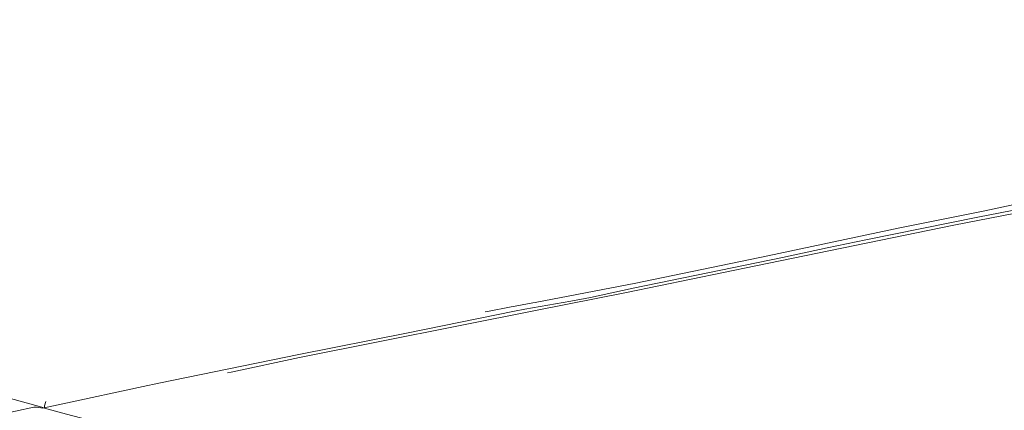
# Model space of a CAD drawing. Header units: metres. Extents: x 124576 to 133557, y 395865 to 402386.
# Tile 385 of 447: x 131628 to 131994, y 400665 to 400810. Entities that reach past the tile are written whole.
import ezdxf

# ---------------------------------------------------------------- set-up
doc = ezdxf.new("R2010")
doc.units = ezdxf.units.M
doc.header["$MEASUREMENT"] = 0
doc.layers.add('LG_Laag_Spanning_Enexis_Netbeheer_BV', color=7, linetype='Continuous', lineweight=13, true_color=0x960000)
doc.layers.add('LG_Midden_Spanning_Enexis_Netbeheer_BV', color=7, linetype='Continuous', lineweight=13, true_color=0xd20000)

msp = doc.modelspace()

# ---------------------------------------------------------------- linework, layer by layer
at = {"layer": 'LG_Laag_Spanning_Enexis_Netbeheer_BV', "flags": 128}
for points in [[(131482.63, 400715.27), (131502.21, 400708.35), (131522.79, 400701.17), (131540.29, 400695.22), (131540.54, 400695.13), (131561.05, 400688.35), (131561.12, 400688.32), (131578.33, 400682.82), (131599.27, 400676.41), (131616.41, 400671.44), (131626.28, 400668.65), (131636.51, 400665.78), (131637.52, 400665.5), (131645.62, 400663.27), (131665.04, 400658.22), (131670.18, 400656.96), (131676.42, 400655.43), (131701.08, 400649.67), (131714.39, 400646.78), (131715.41, 400646.56), (131721.39, 400645.34)], [(131482.63, 400715.27), (131502.21, 400708.35), (131522.79, 400701.17), (131540.29, 400695.22), (131540.54, 400695.13), (131561.05, 400688.35), (131561.12, 400688.32), (131578.33, 400682.82), (131599.27, 400676.41), (131616.41, 400671.44), (131626.28, 400668.65), (131636.51, 400665.78), (131637.52, 400665.5), (131645.62, 400663.27), (131665.04, 400658.22), (131670.18, 400656.96), (131676.42, 400655.43), (131701.08, 400649.67), (131714.39, 400646.78), (131715.41, 400646.56), (131721.39, 400645.34)], [(131637.52, 400665.5), (131637.54, 400666.36), (131637.95, 400667.88)]]:
    msp.add_lwpolyline(points, dxfattribs=at)
at = {"layer": 'LG_Midden_Spanning_Enexis_Netbeheer_BV'}
for p, q in [((131810.7, 400703.05), (131801.85, 400701.37)), ((131810.7, 400703.05), (131801.85, 400701.37)), ((131810.7, 400703.05), (131801.85, 400701.37)), ((131810.7, 400703.05), (131801.85, 400701.37)), ((131810.7, 400703.05), (131801.85, 400701.37)), ((131810.7, 400703.05), (131801.85, 400701.37)), ((131810.7, 400703.05), (131801.85, 400701.37)), ((131810.7, 400703.05), (131801.85, 400701.37)), ((131810.7, 400703.05), (131801.85, 400701.37)), ((131810.7, 400703.05), (131801.85, 400701.37)), ((131810.7, 400703.05), (131801.85, 400701.37)), ((131810.7, 400703.05), (131801.85, 400701.37)), ((131810.7, 400703.05), (131801.85, 400701.37)), ((131811.52, 400703.2), (131810.7, 400703.05)), ((131811.52, 400703.2), (131810.7, 400703.05)), ((131811.52, 400703.2), (131810.7, 400703.05)), ((131811.52, 400703.2), (131810.7, 400703.05)), ((131811.52, 400703.2), (131810.7, 400703.05)), ((131811.52, 400703.2), (131810.7, 400703.05)), ((131811.52, 400703.2), (131810.7, 400703.05)), ((131812.72, 400703.43), (131811.52, 400703.2)), ((131812.72, 400703.43), (131811.52, 400703.2)), ((131812.72, 400703.43), (131811.52, 400703.2)), ((131812.72, 400703.43), (131811.52, 400703.2)), ((131812.72, 400703.43), (131811.52, 400703.2)), ((131812.72, 400703.43), (131811.52, 400703.2)), ((131812.72, 400703.43), (131811.52, 400703.2)), ((131818.76, 400704.57), (131812.72, 400703.43)), ((131818.76, 400704.57), (131812.72, 400703.43)), ((131818.76, 400704.57), (131812.72, 400703.43)), ((131818.76, 400704.57), (131812.72, 400703.43)), ((131818.76, 400704.57), (131812.72, 400703.43)), ((131818.76, 400704.57), (131812.72, 400703.43)), ((131818.76, 400704.57), (131812.72, 400703.43)), ((131818.76, 400704.57), (131812.72, 400703.43)), ((131818.76, 400704.57), (131812.72, 400703.43)), ((131818.76, 400704.57), (131812.72, 400703.43)), ((131818.76, 400704.57), (131812.72, 400703.43)), ((131818.76, 400704.57), (131812.72, 400703.43)), ((131818.76, 400704.57), (131812.72, 400703.43)), ((131819.55, 400704.72), (131818.76, 400704.57)), ((131819.55, 400704.72), (131818.76, 400704.57)), ((131819.55, 400704.72), (131818.76, 400704.57)), ((131819.55, 400704.72), (131818.76, 400704.57)), ((131819.55, 400704.72), (131818.76, 400704.57)), ((131819.55, 400704.72), (131818.76, 400704.57)), ((131819.55, 400704.72), (131818.76, 400704.57)), ((131801.85, 400701.37), (131800.97, 400701.21)), ((131801.85, 400701.37), (131800.97, 400701.21)), ((131801.85, 400701.37), (131800.97, 400701.21)), ((131801.85, 400701.37), (131800.97, 400701.21)), ((131801.85, 400701.37), (131800.97, 400701.21)), ((131801.85, 400701.37), (131800.97, 400701.21)), ((131801.85, 400701.37), (131800.97, 400701.21)), ((131801.85, 400701.37), (131800.97, 400701.21)), ((131801.85, 400701.37), (131800.97, 400701.21))]:
    msp.add_line(p, q, dxfattribs=at)
at = {"layer": 'LG_Midden_Spanning_Enexis_Netbeheer_BV', "flags": 128}
for points in [[(131986.44, 400738.67), (132009.89, 400743.76), (132027.97, 400747.12), (132106.79, 400761.11), (132194.95, 400779.21), (132253.72, 400791.25), (132312.68, 400803.66), (132322.67, 400805.83), (132338.43, 400809.26), (132340.24, 400809.62)], [(131986.44, 400738.67), (132009.89, 400743.76), (132027.97, 400747.12), (132106.79, 400761.11), (132194.95, 400779.21), (132253.72, 400791.25), (132312.68, 400803.66), (132322.67, 400805.83), (132338.43, 400809.26), (132340.24, 400809.62)], [(131986.44, 400738.67), (132009.89, 400743.76), (132027.97, 400747.12), (132106.79, 400761.11), (132194.95, 400779.21), (132253.72, 400791.25), (132312.68, 400803.66), (132322.67, 400805.83), (132338.43, 400809.26), (132340.24, 400809.62)], [(131986.44, 400738.67), (132009.89, 400743.76), (132027.97, 400747.12), (132106.79, 400761.11), (132194.95, 400779.21), (132253.72, 400791.25), (132312.68, 400803.66), (132322.67, 400805.83), (132338.43, 400809.26), (132340.24, 400809.62)], [(131986.44, 400738.67), (132009.89, 400743.76), (132027.97, 400747.12), (132106.79, 400761.11), (132194.95, 400779.21), (132253.72, 400791.25), (132312.68, 400803.66), (132322.67, 400805.83), (132338.43, 400809.26), (132340.24, 400809.62)], [(131986.44, 400738.67), (132009.89, 400743.76), (132027.97, 400747.12), (132106.79, 400761.11), (132194.95, 400779.21), (132253.72, 400791.25), (132312.68, 400803.66), (132322.67, 400805.83), (132338.43, 400809.26), (132340.24, 400809.62)], [(131986.44, 400738.67), (132009.89, 400743.76), (132027.97, 400747.12), (132106.79, 400761.11), (132194.95, 400779.21), (132253.72, 400791.25), (132312.68, 400803.66), (132322.67, 400805.83), (132338.43, 400809.26), (132340.24, 400809.62)], [(131986.44, 400738.67), (132009.89, 400743.76), (132027.97, 400747.12), (132106.79, 400761.11), (132194.95, 400779.21), (132253.72, 400791.25), (132312.68, 400803.66), (132322.67, 400805.83), (132338.43, 400809.26), (132340.24, 400809.62)], [(131986.44, 400738.67), (132009.89, 400743.76), (132027.97, 400747.12), (132106.79, 400761.11), (132194.95, 400779.21), (132253.72, 400791.25), (132312.68, 400803.66), (132322.67, 400805.83), (132338.43, 400809.26), (132340.24, 400809.62)], [(131986.44, 400738.67), (132009.89, 400743.76), (132027.97, 400747.12), (132106.79, 400761.11), (132194.95, 400779.21), (132253.72, 400791.25), (132312.68, 400803.66), (132322.67, 400805.83), (132338.43, 400809.26), (132340.24, 400809.62)], [(131986.44, 400738.67), (132009.89, 400743.76), (132027.97, 400747.12), (132106.79, 400761.11), (132194.95, 400779.21), (132253.72, 400791.25), (132312.68, 400803.66), (132322.67, 400805.83), (132338.43, 400809.26), (132340.24, 400809.62)], [(131986.44, 400738.67), (132009.89, 400743.76), (132027.97, 400747.12), (132106.79, 400761.11), (132194.95, 400779.21), (132253.72, 400791.25), (132312.68, 400803.66), (132322.67, 400805.83), (132338.43, 400809.26), (132340.24, 400809.62)], [(131986.44, 400738.67), (132009.89, 400743.76), (132027.97, 400747.12), (132106.79, 400761.11), (132194.95, 400779.21), (132253.72, 400791.25), (132312.68, 400803.66), (132322.67, 400805.83)], [(131983.87, 400736.31), (132053.98, 400750), (132106.91, 400760.52), (132124.65, 400764.66), (132136.23, 400766.83), (132154.46, 400770.55)], [(131983.87, 400736.31), (132053.98, 400750), (132106.91, 400760.52), (132124.65, 400764.66), (132136.23, 400766.83), (132154.46, 400770.55)], [(131983.87, 400736.31), (132053.98, 400750), (132106.91, 400760.52), (132124.65, 400764.66), (132136.23, 400766.83), (132154.46, 400770.55)], [(131986.44, 400738.67), (131954.86, 400732.35), (131905.94, 400721.99), (131856.99, 400711.8), (131819.55, 400704.72)], [(131986.44, 400738.67), (131954.86, 400732.35), (131905.94, 400721.99), (131856.99, 400711.8), (131819.55, 400704.72)], [(131986.44, 400738.67), (131954.86, 400732.35), (131905.94, 400721.99), (131856.99, 400711.8), (131819.55, 400704.72)], [(131986.44, 400738.67), (131954.86, 400732.35), (131905.94, 400721.99), (131856.99, 400711.8), (131819.55, 400704.72)], [(131986.44, 400738.67), (131954.86, 400732.35), (131905.94, 400721.99), (131856.99, 400711.8), (131819.55, 400704.72)], [(131986.44, 400738.67), (131954.86, 400732.35), (131905.94, 400721.99), (131856.99, 400711.8), (131819.55, 400704.72)], [(131986.44, 400738.67), (131954.86, 400732.35), (131905.94, 400721.99), (131856.99, 400711.8), (131819.55, 400704.72)], [(131986.44, 400738.67), (131954.86, 400732.35), (131905.94, 400721.99), (131856.99, 400711.8), (131819.55, 400704.72)], [(131986.44, 400738.67), (131954.86, 400732.35), (131905.94, 400721.99), (131856.99, 400711.8), (131819.55, 400704.72)], [(131986.44, 400738.67), (131954.86, 400732.35), (131905.94, 400721.99), (131856.99, 400711.8), (131819.55, 400704.72)], [(131986.44, 400738.67), (131954.86, 400732.35), (131905.94, 400721.99), (131856.99, 400711.8), (131819.55, 400704.72)], [(131986.44, 400738.67), (131954.86, 400732.35), (131905.94, 400721.99), (131856.99, 400711.8), (131819.55, 400704.72)], [(131986.44, 400738.67), (131954.86, 400732.35), (131905.94, 400721.99), (131856.99, 400711.8), (131819.55, 400704.72)], [(131901.45, 400718.28), (131974.89, 400733.41), (132010.59, 400740.35)], [(131901.45, 400718.28), (131974.89, 400733.41), (132010.59, 400740.35)], [(131901.45, 400718.28), (131974.89, 400733.41), (132010.59, 400740.35)], [(131901.45, 400718.28), (131974.89, 400733.41), (132010.59, 400740.35)], [(131983.87, 400736.31), (131942.3, 400727.91), (131927.89, 400725), (131911.35, 400721.42), (131855.93, 400709.97), (131840.15, 400706.57), (131832.85, 400705.21), (131815.8, 400702.24), (131811.94, 400701.46)], [(131983.87, 400736.31), (131942.3, 400727.91), (131927.89, 400725), (131911.35, 400721.42), (131855.93, 400709.97), (131840.15, 400706.57), (131832.85, 400705.21), (131815.8, 400702.24), (131811.94, 400701.46)], [(131983.87, 400736.31), (131942.3, 400727.91), (131927.89, 400725), (131911.35, 400721.42), (131855.93, 400709.97), (131840.15, 400706.57), (131832.85, 400705.21), (131815.8, 400702.24), (131811.94, 400701.46)], [(131705.38, 400678.59), (131706.75, 400678.88), (131732.08, 400684.21), (131820.33, 400701.85), (131853.42, 400708.39), (131901.45, 400718.28)], [(131705.38, 400678.59), (131706.75, 400678.88), (131732.08, 400684.21), (131820.33, 400701.85), (131853.42, 400708.39), (131901.45, 400718.28)], [(131705.38, 400678.59), (131706.75, 400678.88), (131732.08, 400684.21), (131820.33, 400701.85), (131853.42, 400708.39), (131901.45, 400718.28)], [(131705.38, 400678.59), (131706.75, 400678.88), (131732.08, 400684.21), (131820.33, 400701.85), (131853.42, 400708.39), (131901.45, 400718.28)], [(131811.94, 400701.46), (131771.84, 400693.33), (131731.84, 400685.38), (131679.96, 400674.69), (131674.09, 400673.44), (131644.32, 400667.06), (131636.8, 400665.45)], [(131811.94, 400701.46), (131771.84, 400693.33), (131731.84, 400685.38), (131679.96, 400674.69), (131674.09, 400673.44), (131644.32, 400667.06), (131636.8, 400665.45)], [(131811.94, 400701.46), (131771.84, 400693.33), (131731.84, 400685.38), (131679.96, 400674.69), (131674.09, 400673.44), (131644.32, 400667.06), (131636.8, 400665.45)], [(131636.8, 400665.45), (131634.79, 400665.81), (131633.61, 400665.79), (131619.81, 400662.84)], [(131636.8, 400665.45), (131634.79, 400665.81), (131633.61, 400665.79), (131619.81, 400662.84)]]:
    msp.add_lwpolyline(points, dxfattribs=at)

doc.saveas('drawing.dxf')
